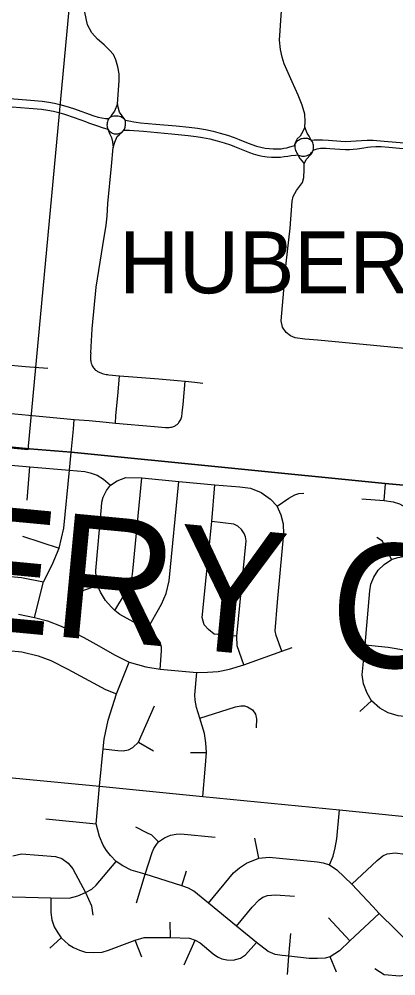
# Model space of a CAD drawing. Extents: x -38.1 to 35.9, y -2.7 to 28.5.
# Drawn here: x 11.979 to 12.554, y 14.337 to 15.8 of the extents above; entities that cross this region are included whole.
import ezdxf

# ---------------------------------------------------------------- set-up
doc = ezdxf.new("R2010")
doc.units = 0
for name, color, linetype in [('GM_X_City_Street', 7, 'Continuous'), ('GM_X_City_Street_Text', 7, 'Continuous'), ('GM_X_Rail_Line', 7, 'Continuous'), ('GM_X_Township_Subdivision', 7, 'Continuous'), ('GM_X_US_Route', 7, 'Continuous')]:
    doc.layers.add(name, color=color, linetype=linetype)

msp = doc.modelspace()

# ---------------------------------------------------------------- linework, layer by layer
at = {"layer": 'GM_X_City_Street'}
for p, q in [((11.9915, 15.0639), (11.9958, 15.1148)), ((12.5367, 15.0635), (12.5385, 15.0892)), ((11.9846, 15.0091), (12.0403, 14.9907)), ((12.0747, 14.9256), (12.0987, 14.9337)), ((12.4995, 14.7409), (12.517, 14.7573)), ((12.1613, 14.6941), (12.1842, 14.6805)), ((12.2407, 14.6781), (12.2653, 14.6781)), ((12.0202, 14.5765), (12.0966, 14.5692)), ((12.3454, 14.5164), (12.3389, 14.5472)), ((12.1582, 14.4485), (12.1714, 14.4922)), ((12.2278, 14.4741), (12.2347, 14.497)), ((12.2102, 14.3953), (12.21, 14.4188)), ((12.4842, 14.3901), (12.4515, 14.4256)), ((12.3912, 14.3666), (12.3941, 14.4014)), ((12.0263, 14.3788), (12.0433, 14.3946)), ((12.1665, 14.365), (12.1565, 14.391)), ((12.2314, 14.3537), (12.248, 14.3912)), ((12.3891, 14.3387), (12.3912, 14.3666)), ((12.4638, 14.3424), (12.4541, 14.3655))]:
    msp.add_line(p, q, dxfattribs=at)
for points in [[(12.1292, 15.6704), (12.132, 15.7051), (12.1322, 15.7158), (12.1298, 15.7265), (12.1267, 15.7376), (12.1232, 15.7458), (12.1172, 15.7524), (12.109, 15.7602), (12.0989, 15.7688), (12.0901, 15.7785), (12.0837, 15.7912), (12.0794, 15.8105), (12.0743, 15.8428), (12.0726, 15.8703), (12.0757, 15.8994), (12.0778, 15.9222), (12.0802, 15.9495), (12.0846, 15.9951), (12.0873, 16.0243), (12.0883, 16.0352), (12.0931, 16.0896), (12.0949, 16.1084)], [(12.4157, 15.6343), (12.4162, 15.6432), (12.4157, 15.6541), (12.4112, 15.6679), (12.4051, 15.6834), (12.3959, 15.7036), (12.3841, 15.7313), (12.3806, 15.7414), (12.3782, 15.7534), (12.3767, 15.7673), (12.3777, 15.7825), (12.3792, 15.805), (12.3819, 15.84)], [(12.1292, 15.6704), (12.1248, 15.6589), (12.1211, 15.6541), (12.1186, 15.6504), (12.117, 15.6487), (12.1162, 15.6475), (12.1154, 15.646), (12.1146, 15.6445), (12.1141, 15.6428), (12.1136, 15.6409), (12.1134, 15.6392), (12.1133, 15.6374), (12.1134, 15.6356), (12.1137, 15.6343), (12.1141, 15.633), (12.1148, 15.6313), (12.1177, 15.6237), (12.1204, 15.6185), (12.1217, 15.6119), (12.123, 15.6036)], [(12.123, 15.6036), (12.1255, 15.6116), (12.1287, 15.62), (12.1317, 15.6225), (12.1365, 15.6266), (12.1392, 15.6299), (12.1399, 15.6315), (12.1404, 15.6328), (12.1409, 15.6345), (12.1412, 15.6361), (12.1414, 15.6373), (12.1416, 15.6386), (12.1416, 15.6403), (12.1416, 15.6419), (12.1414, 15.6433), (12.141, 15.6453), (12.1404, 15.6463), (12.1324, 15.6574), (12.1304, 15.6653), (12.1292, 15.6704)], [(12.4157, 15.6343), (12.4126, 15.6277), (12.4084, 15.6208), (12.404, 15.6165), (12.4006, 15.6107), (12.4, 15.6065), (12.4001, 15.6044), (12.4004, 15.6028), (12.4008, 15.601), (12.4014, 15.599), (12.402, 15.5974), (12.4026, 15.5961), (12.4032, 15.5946), (12.4042, 15.5932), (12.4049, 15.5923), (12.4078, 15.5867), (12.4112, 15.5825), (12.4144, 15.5784)], [(12.4144, 15.5784), (12.4176, 15.585), (12.4244, 15.5927), (12.4264, 15.5952), (12.4279, 15.5982), (12.4281, 15.5994), (12.4285, 15.6011), (12.4287, 15.6033), (12.4287, 15.6048), (12.4285, 15.6068), (12.4281, 15.6086), (12.4276, 15.6103), (12.427, 15.6119), (12.4263, 15.6132), (12.4253, 15.6145), (12.4223, 15.6205), (12.4189, 15.6255), (12.4157, 15.6343)], [(12.0885, 15.2894), (12.0908, 15.3262), (12.097, 15.3896), (12.1069, 15.4535), (12.1119, 15.4848), (12.1135, 15.4984), (12.1147, 15.5177), (12.1201, 15.575), (12.123, 15.6036)], [(12.7052, 15.2916), (12.6926, 15.2898), (12.6776, 15.2886), (12.6647, 15.2876), (12.6457, 15.2891), (12.5575, 15.2972), (12.4354, 15.3088), (12.4154, 15.3105), (12.4009, 15.3125), (12.3935, 15.3155), (12.3871, 15.3204), (12.3814, 15.3288), (12.3794, 15.3382), (12.3871, 15.4267), (12.393, 15.48), (12.3959, 15.5214), (12.3977, 15.5285), (12.4026, 15.5377), (12.4117, 15.5497), (12.4137, 15.5574), (12.4144, 15.569), (12.4144, 15.5784)], [(12.0885, 15.2894), (12.0882, 15.286), (12.0881, 15.2825), (12.0881, 15.2806), (12.0882, 15.2786), (12.0885, 15.2769), (12.0888, 15.2755), (12.0892, 15.2737), (12.0897, 15.2723), (12.0903, 15.2707), (12.0908, 15.2694), (12.0917, 15.2679), (12.0927, 15.2665), (12.0936, 15.2652), (12.0947, 15.2641), (12.096, 15.263), (12.0973, 15.2621), (12.0989, 15.261), (12.1004, 15.2602), (12.1022, 15.2593), (12.104, 15.2586), (12.106, 15.2578), (12.1081, 15.2572), (12.11, 15.2567), (12.1121, 15.2563), (12.1142, 15.256), (12.116, 15.2558), (12.1325, 15.2544), (12.1529, 15.2529), (12.1923, 15.2497), (12.2212, 15.247), (12.2327, 15.2458), (12.2473, 15.2443), (12.2595, 15.2429)], [(11.8191, 15.2836), (11.8378, 15.282), (11.8817, 15.2781), (11.8892, 15.2775), (11.956, 15.2715), (11.9888, 15.2685), (12.0229, 15.2657)], [(11.9512, 15.1979), (11.9939, 15.1942), (12.0633, 15.1876), (12.0859, 15.1857), (12.1119, 15.1833), (12.1263, 15.182), (12.1857, 15.1767), (12.2028, 15.1753), (12.2051, 15.1751), (12.2067, 15.1752), (12.2084, 15.1754), (12.2101, 15.1756), (12.2118, 15.1759), (12.2137, 15.1764), (12.215, 15.1768), (12.2164, 15.1773), (12.2176, 15.1779), (12.2186, 15.1785), (12.2196, 15.1792), (12.2206, 15.18), (12.2215, 15.1808), (12.2224, 15.1818), (12.2233, 15.1829), (12.2242, 15.1843), (12.2251, 15.1859), (12.2259, 15.1876), (12.2265, 15.1889), (12.2271, 15.1905), (12.2275, 15.1919), (12.2278, 15.1935), (12.2282, 15.1956), (12.2284, 15.1978), (12.2296, 15.2102), (12.2327, 15.2458)], [(12.1263, 15.182), (12.1271, 15.1932), (12.1303, 15.2291), (12.1325, 15.2544)], [(12.0589, 15.1368), (12.0621, 15.1725), (12.0633, 15.1876)], [(12.0028, 14.8844), (12.0165, 14.9392), (12.0297, 14.9651), (12.0403, 14.9907), (12.0474, 15.0213), (12.0561, 15.1099), (12.0589, 15.1368)], [(11.8297, 14.8725), (11.8164, 14.9268), (11.8118, 14.9503), (11.8101, 14.9707), (11.8139, 15.0217), (11.8189, 15.079), (11.82, 15.0881), (11.8225, 15.0969), (11.8333, 15.1114), (11.846, 15.121), (11.8572, 15.1257), (11.8675, 15.1271), (11.8798, 15.1259), (11.9382, 15.1199), (11.9958, 15.1148), (12.0561, 15.1099), (12.0793, 15.1077), (12.0879, 15.1061), (12.0983, 15.1021), (12.1082, 15.0964), (12.1188, 15.0871)], [(12.1947, 14.8058), (12.1968, 14.8335), (12.1965, 14.8394), (12.1945, 14.8467), (12.1865, 14.8575), (12.1745, 14.8663), (12.1331, 14.8894), (12.1251, 14.8954), (12.1196, 14.9007), (12.1109, 14.9108), (12.1036, 14.9232), (12.0987, 14.9337), (12.0968, 14.9457), (12.0963, 14.9567), (12.1049, 15.0534), (12.1055, 15.0609), (12.1076, 15.0689), (12.1127, 15.0786), (12.1188, 15.0871), (12.1288, 15.0934), (12.1421, 15.0988), (12.1667, 15.0983), (12.2233, 15.0927), (12.2778, 15.0875), (12.3161, 15.0843), (12.3324, 15.0822), (12.3487, 15.0758), (12.363, 15.0657), (12.3731, 15.0548)], [(12.1251, 14.8954), (12.1416, 14.9221), (12.148, 14.9346), (12.152, 14.9473), (12.153, 14.9554), (12.1667, 15.0983)], [(12.1745, 14.8663), (12.1966, 14.9048), (12.2035, 14.9211), (12.2083, 14.9407), (12.2233, 15.0927)], [(12.3115, 14.8561), (12.2768, 14.8591), (12.2682, 14.8665), (12.2615, 14.8732), (12.2585, 14.8848), (12.2736, 15.0316), (12.2778, 15.0875)], [(12.3731, 15.0548), (12.3912, 15.067), (12.4, 15.072), (12.4064, 15.0742), (12.4139, 15.0747)], [(12.5026, 15.0661), (12.5367, 15.0635), (12.5503, 15.0614), (12.5602, 15.0583), (12.5715, 15.0518), (12.5796, 15.0457), (12.588, 15.0357), (12.5933, 15.0214), (12.6002, 14.984), (12.6061, 14.9594), (12.6154, 14.9363), (12.6267, 14.9179), (12.6476, 14.8931), (12.6631, 14.8806), (12.6953, 14.8579)], [(12.3803, 14.8329), (12.3717, 14.8571), (12.3704, 14.8644), (12.3735, 14.9083), (12.3811, 14.9912), (12.3832, 15.0126), (12.3828, 15.0274), (12.3792, 15.0409), (12.3731, 15.0548)], [(12.3221, 14.8121), (12.3122, 14.8415), (12.3115, 14.8561), (12.326, 15.0018), (12.3251, 15.0078), (12.3228, 15.0133), (12.3187, 15.0193), (12.3134, 15.0242), (12.3069, 15.0274), (12.2736, 15.0316)], [(12.548, 14.9733), (12.5339, 15.0012), (12.5255, 15.0071)], [(12.6568, 14.7375), (12.614, 14.7297), (12.5958, 14.73), (12.5578, 14.7342), (12.5427, 14.7387), (12.5298, 14.7462), (12.517, 14.7573), (12.5106, 14.7691), (12.5052, 14.783), (12.5032, 14.7969), (12.5076, 14.8428), (12.5147, 14.9252), (12.5164, 14.9354), (12.5206, 14.9465), (12.5275, 14.957), (12.5365, 14.9659), (12.548, 14.9733), (12.5574, 14.9764), (12.6002, 14.984)], [(11.8164, 14.9268), (11.873, 14.9407), (11.9064, 14.9467), (11.9349, 14.9476), (11.9602, 14.9476), (11.9829, 14.9456), (12.0165, 14.9392)], [(11.8828, 14.8853), (11.8892, 14.8574), (11.8928, 14.8517), (11.8996, 14.8447), (11.9061, 14.8412), (11.9139, 14.839), (11.9244, 14.8379), (11.9411, 14.8361), (11.9835, 14.8319), (12.0083, 14.8258), (12.0278, 14.8189), (12.0535, 14.8057), (12.1109, 14.7743), (12.1278, 14.7678)], [(11.9784, 14.8896), (12.0028, 14.8844), (12.0225, 14.8795), (12.0434, 14.8716), (12.078, 14.8541), (12.1011, 14.8412), (12.1248, 14.8276), (12.1474, 14.8165), (12.1727, 14.8094), (12.1947, 14.8058), (12.2506, 14.8007), (12.267, 14.8008), (12.2832, 14.8023), (12.3002, 14.8055), (12.3221, 14.8121), (12.3803, 14.8329), (12.3963, 14.8385)], [(12.48, 14.8453), (12.5076, 14.8428), (12.5425, 14.8391), (12.5696, 14.8346), (12.5947, 14.8287), (12.6206, 14.8207), (12.6695, 14.8007), (12.7326, 14.7735), (12.7532, 14.7647), (12.7784, 14.7564), (12.7978, 14.7519), (12.8222, 14.7478), (12.8474, 14.7461), (12.8824, 14.7475), (12.9322, 14.7545), (12.977, 14.7615), (13.0135, 14.7637), (13.1085, 14.7665), (13.214, 14.7697), (13.2425, 14.7688)], [(12.5288, 14.4321), (12.4842, 14.3901), (12.4686, 14.3747), (12.4541, 14.3655), (12.4466, 14.3637), (12.435, 14.363), (12.4223, 14.3634), (12.3912, 14.3666), (12.3807, 14.3676), (12.3701, 14.3694), (12.3597, 14.3739), (12.3418, 14.3875), (12.3113, 14.4128), (12.2686, 14.4477), (12.246, 14.4659), (12.2378, 14.4706), (12.2278, 14.4741), (12.1714, 14.4922), (12.1505, 14.4984), (12.1375, 14.505), (12.1274, 14.5117), (12.1185, 14.5208), (12.1126, 14.5281), (12.1077, 14.5366), (12.1017, 14.5499), (12.0966, 14.5692), (12.1017, 14.6267), (12.1073, 14.6838), (12.1092, 14.6986), (12.1153, 14.7275), (12.1278, 14.7678), (12.1474, 14.8165)], [(12.2597, 14.6111), (12.2635, 14.6528), (12.2653, 14.6781), (12.2645, 14.6932), (12.2621, 14.7074), (12.2549, 14.7307), (12.2498, 14.7469), (12.2478, 14.7581), (12.2476, 14.7666), (12.2506, 14.8007)], [(12.1073, 14.6838), (12.1297, 14.6812), (12.1383, 14.6808), (12.1464, 14.6824), (12.1528, 14.6859), (12.1613, 14.6941), (12.1858, 14.7498)], [(12.2549, 14.7307), (12.3094, 14.7481), (12.3176, 14.7498), (12.3232, 14.7497), (12.328, 14.7478), (12.3356, 14.7432), (12.3403, 14.7368), (12.3418, 14.7299), (12.341, 14.7159)], [(11.451, 14.6889), (11.926, 14.6437), (12.1017, 14.6267), (12.2597, 14.6111), (12.4683, 14.5907), (12.6734, 14.5694), (12.7825, 14.5596), (12.8234, 14.5563), (12.8644, 14.5579), (12.9104, 14.5639), (12.934, 14.565), (12.9537, 14.5642), (13.1118, 14.5488), (13.4658, 14.5163)], [(12.4531, 14.5064), (12.4585, 14.5198), (12.462, 14.5322), (12.4641, 14.5462), (12.4683, 14.5907)], [(12.1921, 14.5416), (12.1817, 14.5516), (12.1742, 14.5554), (12.1574, 14.5638)], [(12.1714, 14.4922), (12.1824, 14.5253), (12.185, 14.5312), (12.189, 14.5373), (12.1921, 14.5416), (12.2013, 14.5475), (12.2103, 14.5517), (12.2189, 14.5534), (12.226, 14.5536), (12.2783, 14.5485)], [(11.9695, 14.5202), (11.9828, 14.523), (12.0349, 14.519), (12.0442, 14.5159), (12.0542, 14.5091), (12.0613, 14.5003), (12.0805, 14.464)], [(12.2686, 14.4477), (12.3067, 14.4941), (12.3157, 14.502), (12.3264, 14.5091), (12.3454, 14.5164), (12.3611, 14.5179), (12.4347, 14.5108), (12.4436, 14.5095), (12.4531, 14.5064), (12.4643, 14.4989), (12.4871, 14.4768), (12.5193, 14.4425), (12.5288, 14.4321), (12.5795, 14.3823)], [(12.4871, 14.4768), (12.526, 14.5132), (12.5346, 14.52), (12.5412, 14.5232), (12.5534, 14.5245), (12.5684, 14.5228), (12.5987, 14.5194), (12.6107, 14.5135)], [(11.9042, 14.4973), (11.9454, 14.4674), (11.9525, 14.463), (11.9603, 14.4597), (11.9694, 14.4577), (12.0277, 14.4557), (12.0558, 14.4556), (12.069, 14.4592), (12.0805, 14.464), (12.09, 14.4694), (12.0969, 14.4753), (12.1274, 14.5117)], [(12.0277, 14.4557), (12.0275, 14.4333), (12.0293, 14.4223), (12.0329, 14.4115), (12.0381, 14.4022), (12.0433, 14.3946), (12.0545, 14.3847), (12.0624, 14.3798), (12.0713, 14.376), (12.0803, 14.3731), (12.0935, 14.3722), (12.1061, 14.3729), (12.1158, 14.3758), (12.1565, 14.391), (12.1701, 14.3954), (12.2102, 14.3953), (12.2395, 14.3941), (12.248, 14.3912), (12.2555, 14.3869), (12.2756, 14.3703), (12.2823, 14.3656), (12.2888, 14.3625), (12.2961, 14.361), (12.3061, 14.3608), (12.317, 14.3636), (12.3248, 14.3687), (12.3418, 14.3875)], [(12.0805, 14.464), (12.0897, 14.4435), (12.0915, 14.4294)], [(12.3113, 14.4128), (12.3348, 14.4417), (12.3455, 14.4528), (12.3514, 14.4572), (12.3586, 14.4596), (12.3706, 14.4606), (12.3997, 14.4585)], [(12.5222, 14.3477), (12.5368, 14.3388), (12.5606, 14.3366), (12.5704, 14.3381), (12.5781, 14.3422), (12.5986, 14.3603)]]:
    msp.add_lwpolyline(points, dxfattribs=at)
at = {"layer": 'GM_X_City_Street_Text'}
for points in [[(11.9651, 15.6785), (11.9967, 15.6759), (12.0146, 15.6742), (12.0245, 15.6729), (12.0331, 15.6713), (12.0415, 15.6693), (12.0505, 15.6668), (12.0623, 15.6628), (12.0932, 15.6516), (12.0998, 15.6496), (12.1054, 15.6485), (12.111, 15.6477), (12.1162, 15.6475), (12.1171, 15.6487), (12.1182, 15.6498), (12.1199, 15.6508), (12.1216, 15.6514), (12.1238, 15.6519), (12.1258, 15.652), (12.1278, 15.652), (12.1303, 15.6518), (12.1325, 15.6513), (12.1345, 15.6506), (12.1359, 15.6499), (12.1372, 15.6491), (12.1386, 15.6481), (12.1395, 15.6472), (12.1404, 15.6462), (12.141, 15.6453), (12.1496, 15.6434), (12.1545, 15.6424), (12.1581, 15.6419), (12.1644, 15.6413), (12.1878, 15.6392), (12.2188, 15.6364), (12.2386, 15.6345), (12.2515, 15.6328), (12.2637, 15.6307), (12.2753, 15.6282), (12.2861, 15.6254), (12.2974, 15.622), (12.3074, 15.6185), (12.315, 15.6157), (12.3265, 15.611), (12.3346, 15.6078), (12.3416, 15.6055), (12.3483, 15.6038), (12.355, 15.6026), (12.3611, 15.6018), (12.3673, 15.6013), (12.3736, 15.6011), (12.3791, 15.6015), (12.3834, 15.6021), (12.388, 15.6029), (12.3928, 15.6042), (12.4, 15.6065), (12.4004, 15.608), (12.4011, 15.6096), (12.402, 15.6111), (12.4026, 15.6119), (12.4033, 15.6126), (12.4048, 15.614), (12.4059, 15.6148), (12.4073, 15.6157), (12.409, 15.6165), (12.4102, 15.6169), (12.4112, 15.6172), (12.4134, 15.6176), (12.4153, 15.6177), (12.4169, 15.6177), (12.4193, 15.6174), (12.421, 15.617), (12.4227, 15.6163), (12.4241, 15.6155), (12.4253, 15.6145), (12.4298, 15.6151), (12.4334, 15.6153), (12.4371, 15.6153), (12.4425, 15.6153), (12.4517, 15.6146), (12.4703, 15.613), (12.4783, 15.6128), (12.4858, 15.613), (12.5019, 15.6143), (12.5106, 15.6147), (12.5199, 15.6145), (12.5366, 15.6133), (12.5669, 15.6106)], [(11.9686, 15.6658), (11.994, 15.6637), (12.0132, 15.6619), (12.023, 15.6606), (12.0316, 15.659), (12.04, 15.657), (12.0484, 15.6544), (12.063, 15.6493), (12.0805, 15.6429), (12.0852, 15.6413), (12.0911, 15.6392), (12.0988, 15.6367), (12.106, 15.6341), (12.1148, 15.6313)], [(12.1148, 15.6313), (12.1156, 15.6301), (12.1163, 15.6292), (12.1176, 15.628), (12.1188, 15.6272), (12.1201, 15.6262), (12.1215, 15.6255), (12.1229, 15.6249), (12.1243, 15.6245), (12.1256, 15.6242), (12.1272, 15.6241), (12.1286, 15.6241), (12.13, 15.6244), (12.1315, 15.6247), (12.1329, 15.6253), (12.1345, 15.626), (12.1357, 15.6267), (12.1369, 15.6276), (12.1382, 15.6289), (12.1392, 15.6299), (12.1477, 15.6299), (12.1546, 15.6295), (12.1619, 15.6289), (12.1691, 15.6283), (12.2118, 15.6244), (12.2371, 15.6219), (12.2494, 15.6204), (12.2592, 15.6188), (12.2702, 15.6165), (12.2817, 15.6137), (12.2924, 15.6105), (12.3018, 15.6073), (12.3082, 15.6049), (12.3209, 15.5998), (12.3312, 15.5956), (12.3365, 15.5938), (12.3437, 15.5917), (12.351, 15.5901), (12.3577, 15.5891), (12.3645, 15.5886), (12.372, 15.5885), (12.3782, 15.5888), (12.3838, 15.5894), (12.3894, 15.5901), (12.3948, 15.5909), (12.4011, 15.5917), (12.4049, 15.5923)], [(12.4049, 15.5923), (12.4073, 15.5913), (12.4091, 15.5906), (12.4108, 15.5902), (12.4127, 15.59), (12.415, 15.59), (12.4174, 15.5904), (12.4188, 15.5909), (12.4202, 15.5914), (12.4214, 15.592), (12.4223, 15.5926), (12.4234, 15.5933), (12.4246, 15.5943), (12.4258, 15.5955), (12.4268, 15.5967), (12.4275, 15.5979), (12.4281, 15.5994), (12.4345, 15.6012), (12.437, 15.6017), (12.4392, 15.6021), (12.4415, 15.6023), (12.4438, 15.6025), (12.4479, 15.6023), (12.4535, 15.6019), (12.469, 15.6006), (12.4777, 15.6002), (12.4839, 15.6002), (12.4895, 15.6006), (12.4956, 15.6013), (12.5054, 15.603), (12.5109, 15.6039), (12.5159, 15.6046), (12.5239, 15.6049), (12.532, 15.6047), (12.5438, 15.6037), (12.6088, 15.598)]]:
    msp.add_lwpolyline(points, dxfattribs=at)
at = {"layer": 'GM_X_US_Route'}
msp.add_lwpolyline([(11.0788, 16.2278), (11.4865, 16.196), (12.0859, 16.1484), (11.9927, 15.1412), (10.9892, 15.2394)], close=True, dxfattribs=at)
for points in [[(14.9146, 14.8694), (13.5108, 14.9991), (13.5058, 14.9995), (12.8754, 15.0588), (12.5382, 15.0897), (12.0587, 15.1373), (11.995, 15.1424), (11.7337, 15.1673), (11.4979, 15.1901), (11.3319, 15.2065), (10.9945, 15.2393), (10.6636, 15.2698), (10.5289, 15.2826), (10.371, 15.2977)], [(10.371, 15.2977), (10.5289, 15.2826), (10.6636, 15.2698), (10.9945, 15.2393), (11.3319, 15.2065), (11.4979, 15.1901), (11.7337, 15.1673), (11.995, 15.1424), (12.0587, 15.1373), (12.5382, 15.0897), (12.8754, 15.0588), (13.5058, 14.9995), (13.5108, 14.9991), (14.9146, 14.8694)], [(10.371, 15.2977), (10.5289, 15.2826), (10.6636, 15.2698), (10.9945, 15.2393), (11.3319, 15.2065), (11.4979, 15.1901), (11.7337, 15.1673), (11.995, 15.1424), (12.0587, 15.1373), (12.5382, 15.0897), (12.8754, 15.0588), (13.5058, 14.9995), (13.5108, 14.9991), (14.9146, 14.8694)], [(14.9146, 14.8694), (13.5108, 14.9991), (13.5058, 14.9995), (12.8754, 15.0588), (12.5382, 15.0897), (12.0587, 15.1373), (11.995, 15.1424), (11.7337, 15.1673), (11.4979, 15.1901), (11.3319, 15.2065), (10.9945, 15.2393), (10.6636, 15.2698), (10.5289, 15.2826), (10.371, 15.2977)]]:
    msp.add_lwpolyline(points, dxfattribs=at)

# ---------------------------------------------------------------- texts
at = {"layer": 'GM_X_Rail_Line'}
msp.add_text('MONTGOMERY COUNTY', height=0.189394, rotation=354.6195, dxfattribs=at).set_placement((10.5134, 14.9993))
at = {"layer": 'GM_X_Township_Subdivision'}
msp.add_text('HUBER HEIGHTS', height=0.094697, rotation=0, dxfattribs=at).set_placement((12.132, 15.3804))

doc.saveas('drawing.dxf')
